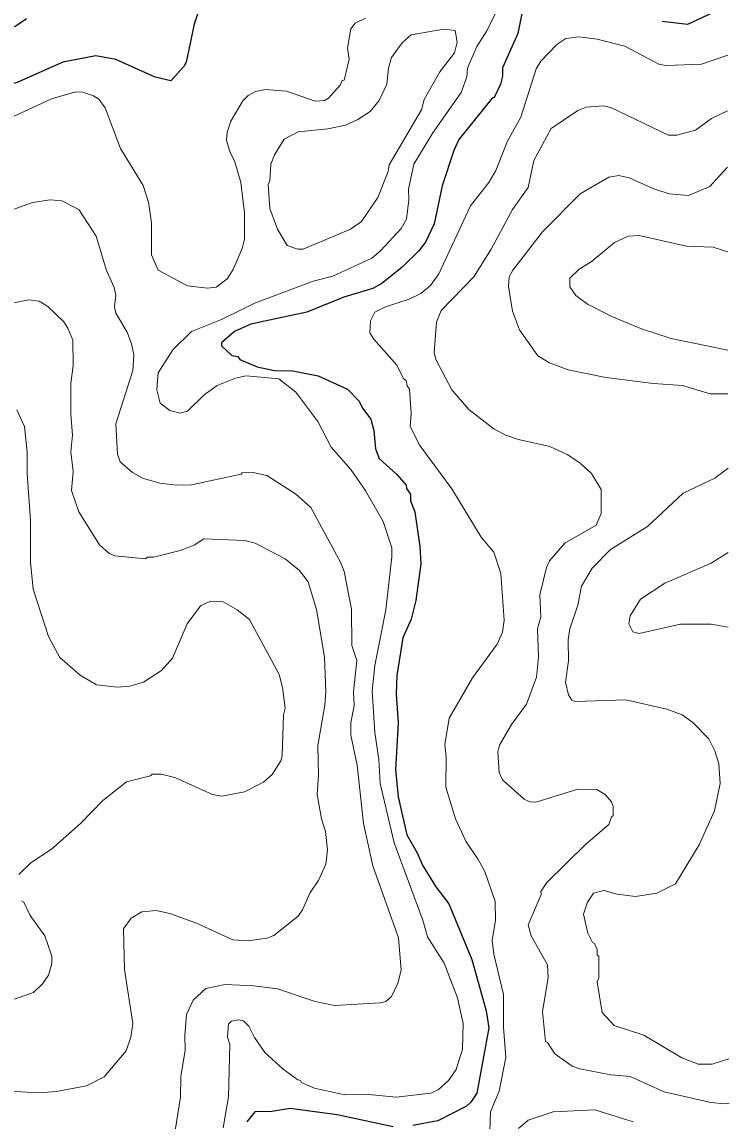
# Model space of a CAD drawing. Extents: x 447.8 to 473.9, y 7733.1 to 7760.8.
# Drawn here: x 472.572 to 473.903, y 7751.643 to 7753.711 of the extents above; entities that cross this region are included whole.
import ezdxf

# ---------------------------------------------------------------- set-up
doc = ezdxf.new("R2010")
doc.units = 0
doc.header["$LTSCALE"] = 0.032
doc.layers.add('1', color=7, linetype='Continuous', lineweight=25)
doc.layers.add('2', color=7, linetype='Continuous', lineweight=13)

msp = doc.modelspace()

# ---------------------------------------------------------------- linework, layer by layer
at = {"layer": '1'}
for points in [[(473.5186, 7753.7548), (473.5053, 7753.6891), (473.4766, 7753.6246), (473.4765, 7753.609), (473.4727, 7753.5938), (473.4609, 7753.5691), (473.4571, 7753.5678), (473.3946, 7753.4901), (473.385, 7753.4691), (473.3627, 7753.4026), (473.3481, 7753.3313), (473.3316, 7753.2967), (473.3191, 7753.2801), (473.2879, 7753.2497), (473.2491, 7753.2188), (473.2326, 7753.2097), (473.178, 7753.1929), (473.1085, 7753.1652), (473.0027, 7753.1427), (472.9724, 7753.1288), (472.9476, 7753.1072), (472.9474, 7753.1019), (472.9673, 7753.0834), (472.9786, 7753.0814), (472.9824, 7753.0761), (473.0149, 7753.0621), (473.0476, 7753.0552), (473.082, 7753.0549), (473.1295, 7753.0449), (473.185, 7753.0203), (473.2066, 7752.9973), (473.2129, 7752.9844), (473.2288, 7752.9637), (473.2344, 7752.9421), (473.2375, 7752.9076), (473.2447, 7752.8896), (473.2777, 7752.8595), (473.2952, 7752.8394), (473.2957, 7752.8333), (473.3032, 7752.8225), (473.3034, 7752.8102), (473.3114, 7752.7895), (473.321, 7752.7244), (473.3226, 7752.6917), (473.3136, 7752.6223), (473.3048, 7752.5875), (473.2889, 7752.5522), (473.2777, 7752.4817), (473.2762, 7752.4464), (473.2801, 7752.3924), (473.2754, 7752.3048), (473.2801, 7752.2531), (473.2963, 7752.1819), (473.3161, 7752.1477), (473.3257, 7752.1249), (473.3511, 7752.0838), (473.3754, 7752.0521), (473.4186, 7751.9469), (473.446, 7751.8507), (473.4508, 7751.8187), (473.428, 7751.6958), (473.4171, 7751.6789), (473.4089, 7751.6715), (473.3549, 7751.6437), (473.3079, 7751.6349)], [(472.9088, 7753.745), (472.8961, 7753.7065), (472.881, 7753.6353), (472.8769, 7753.6269), (472.852, 7753.6004), (472.8228, 7753.6073), (472.749, 7753.6401), (472.711, 7753.6473), (472.6487, 7753.6351), (472.5631, 7753.597), (472.5076, 7753.5821), (472.4669, 7753.5833), (472.4495, 7753.5877), (472.4391, 7753.5922), (472.4305, 7753.5972), (472.4266, 7753.604), (472.4257, 7753.6151), (472.4289, 7753.6242), (472.4527, 7753.6529), (472.4902, 7753.6754), (472.5608, 7753.7035), (472.5805, 7753.7173)], [(473.8814, 7753.7325), (473.8247, 7753.7062), (473.7771, 7753.7115)], [(473.271, 7751.6324), (473.1652, 7751.6548), (473.077, 7751.6667), (473.0424, 7751.6612), (473.0104, 7751.6603), (472.9952, 7751.642)]]:
    msp.add_lwpolyline(points, dxfattribs=at)
at = {"layer": '2'}
for points in [[(473.4895, 7753.7808), (473.4468, 7753.694), (473.4283, 7753.6648), (473.4108, 7753.6239), (473.4092, 7753.6077), (473.3986, 7753.5783), (473.3451, 7753.5022), (473.3095, 7753.4433), (473.2994, 7753.3961), (473.3001, 7753.3762), (473.2956, 7753.3397), (473.2857, 7753.3221), (473.2478, 7753.2809), (473.2304, 7753.2668), (473.1572, 7753.233), (473.1201, 7753.223), (473.0116, 7753.1827), (472.9477, 7753.1511), (472.8914, 7753.1288), (472.8563, 7753.0944), (472.8286, 7753.0509), (472.8257, 7753.0187), (472.8324, 7752.9941), (472.8504, 7752.9802), (472.8699, 7752.975), (472.8838, 7752.9786), (472.9152, 7753.0092), (472.9392, 7753.0269), (472.9742, 7753.0411), (472.9938, 7753.0454), (473.0553, 7753.0396), (473.0875, 7753.0144)], [(472.5577, 7753.5335), (472.6277, 7753.5665), (472.6734, 7753.5793), (472.6862, 7753.5786), (472.7068, 7753.5721), (472.7166, 7753.5657), (472.7286, 7753.5497), (472.7573, 7753.473), (472.7999, 7753.403), (472.8104, 7753.3717), (472.816, 7753.3332), (472.8161, 7753.2726), (472.8286, 7753.244), (472.8836, 7753.2147), (472.9207, 7753.2099), (472.9376, 7753.2121), (472.9584, 7753.228), (472.9699, 7753.2451), (472.9863, 7753.2846), (472.9907, 7753.3025), (472.9907, 7753.3516), (472.9843, 7753.4089), (472.9729, 7753.4478), (472.9633, 7753.467), (472.957, 7753.4879), (472.9584, 7753.5038), (472.9653, 7753.5243), (472.9879, 7753.5628), (472.9979, 7753.5728), (473.0117, 7753.5801), (473.0305, 7753.5841), (473.07, 7753.5808), (473.1238, 7753.5622), (473.1413, 7753.5632), (473.1493, 7753.5675), (473.1708, 7753.5921), (473.175, 7753.6007), (473.1784, 7753.6016), (473.1879, 7753.641), (473.1848, 7753.6616), (473.1912, 7753.6977), (473.1994, 7753.7086), (473.2187, 7753.7181)], [(473.8998, 7753.6479), (473.899, 7753.6476), (473.8512, 7753.6316), (473.7852, 7753.6291), (473.7719, 7753.6312), (473.7069, 7753.6656), (473.6545, 7753.6787), (473.6204, 7753.6827), (473.5958, 7753.6796), (473.5786, 7753.6685), (473.5486, 7753.637), (473.5396, 7753.6229), (473.5108, 7753.5317), (473.4858, 7753.4865), (473.4639, 7753.4317), (473.451, 7753.4089), (473.4161, 7753.3648), (473.357, 7753.2371), (473.3408, 7753.2152), (473.3231, 7753.2004), (473.3011, 7753.1896), (473.2561, 7753.1753), (473.2363, 7753.1649), (473.228, 7753.1486), (473.2266, 7753.126), (473.2343, 7753.1139), (473.2779, 7753.0652), (473.2905, 7753.0394), (473.2954, 7753.0362), (473.297, 7753.0265), (473.3017, 7753.0203), (473.3049, 7752.9745), (473.3026, 7752.9502), (473.3212, 7752.9139), (473.3813, 7752.8328), (473.4365, 7752.7415), (473.4601, 7752.7132), (473.4732, 7752.6734), (473.4797, 7752.5853), (473.4767, 7752.5628), (473.4664, 7752.5403), (473.4203, 7752.4769), (473.3761, 7752.4014), (473.3683, 7752.3517), (473.3707, 7752.3277), (473.3698, 7752.2715), (473.3878, 7752.2116), (473.4074, 7752.1696), (473.431, 7752.1355), (473.443, 7752.1129), (473.4629, 7752.0564), (473.4636, 7752.0212), (473.4573, 7751.9827), (473.4605, 7751.9574), (473.4781, 7751.8812), (473.4781, 7751.8199), (473.483, 7751.7627), (473.47, 7751.6993), (473.454, 7751.6608), (473.4525, 7751.6227)], [(473.9, 7753.5439), (473.8701, 7753.5296), (473.8401, 7753.5071), (473.8048, 7753.4979), (473.7892, 7753.4977), (473.6806, 7753.5499), (473.666, 7753.5529), (473.6342, 7753.5506), (473.6186, 7753.5442), (473.5679, 7753.5104), (473.5357, 7753.45), (473.5246, 7753.3994), (473.4951, 7753.3579), (473.455, 7753.2838), (473.4228, 7753.2312), (473.3614, 7753.1684), (473.3523, 7753.1462), (473.3482, 7753.089), (473.3512, 7753.0758), (473.3813, 7753.0188), (473.4134, 7752.9819), (473.461, 7752.9447), (473.4826, 7752.9334), (473.5067, 7752.9253), (473.5659, 7752.9125), (473.5993, 7752.8968), (473.6227, 7752.8809), (473.6438, 7752.8614), (473.6624, 7752.8311), (473.6625, 7752.7864), (473.6526, 7752.7643), (473.5941, 7752.7301), (473.5651, 7752.6974), (473.5593, 7752.6847), (473.5471, 7752.6331), (473.5487, 7752.5918), (473.5423, 7752.569), (473.5446, 7752.516), (473.5405, 7752.4785), (473.5214, 7752.4276), (473.4935, 7752.3893), (473.471, 7752.3505), (473.4677, 7752.3378), (473.4702, 7752.2987), (473.4764, 7752.285), (473.517, 7752.2485), (473.5282, 7752.2439), (473.539, 7752.2432), (473.6185, 7752.2678), (473.6543, 7752.267), (473.6695, 7752.2577), (473.6817, 7752.2438), (473.6849, 7752.2351), (473.6849, 7752.2178), (473.6818, 7752.2156), (473.6769, 7752.2014), (473.6334, 7752.1643), (473.5602, 7752.0918), (473.5487, 7752.075), (473.5493, 7752.0695), (473.5247, 7752.0123), (473.5307, 7751.992), (473.5614, 7751.937), (473.5622, 7751.9125), (473.5519, 7751.8491), (473.5575, 7751.793), (473.5614, 7751.7909), (473.5749, 7751.7699), (473.6078, 7751.7463), (473.6219, 7751.7412), (473.6805, 7751.7303), (473.7166, 7751.727), (473.7807, 7751.6985), (473.8689, 7751.6781), (473.8956, 7751.6757), (473.9029, 7751.6771)], [(473.9001, 7753.4379), (473.899, 7753.4367), (473.8667, 7753.4014), (473.8265, 7753.3846), (473.7901, 7753.3879), (473.7612, 7753.3969), (473.7152, 7753.4174), (473.6958, 7753.4222), (473.6767, 7753.4189), (473.623, 7753.3875), (473.5516, 7753.3162), (473.4958, 7753.2443), (473.4892, 7753.2313), (473.4877, 7753.213), (473.4953, 7753.1667), (473.5084, 7753.1315), (473.5433, 7753.0829), (473.5649, 7753.0694), (473.6001, 7753.0563), (473.6708, 7753.042), (473.7605, 7753.0305), (473.8154, 7753.0269), (473.8673, 7753.0111), (473.8846, 7753.0111), (473.9008, 7753.0111)], [(472.9181, 7751.8924), (472.9548, 7751.9), (473.0087, 7751.8976), (473.0532, 7751.892), (473.1238, 7751.8683), (473.1603, 7751.8608), (473.2469, 7751.8656), (473.2571, 7751.8682), (473.2679, 7751.8777), (473.2793, 7751.9029), (473.2857, 7751.9273), (473.2809, 7751.9882), (473.2327, 7752.1232), (473.2148, 7752.2032), (473.2032, 7752.3129), (473.1912, 7752.3694), (473.1912, 7752.3922), (473.1976, 7752.4251), (473.196, 7752.4506), (473.2023, 7752.5097), (473.1928, 7752.5378), (473.1926, 7752.6061), (473.1784, 7752.6772), (473.1721, 7752.6933), (473.1155, 7752.7973), (473.0867, 7752.8234), (473.0331, 7752.8576), (473.0071, 7752.8635), (472.9863, 7752.8627), (472.9848, 7752.8604), (472.891, 7752.8403), (472.8638, 7752.8397), (472.8314, 7752.8435), (472.7989, 7752.8526), (472.7801, 7752.8632), (472.757, 7752.8833), (472.7519, 7752.8976), (472.7487, 7752.9546), (472.7806, 7753.0552), (472.7824, 7753.0849), (472.7783, 7753.1056), (472.7699, 7753.1274), (472.7489, 7753.163), (472.7463, 7753.1749), (472.7486, 7753.1971), (472.7454, 7753.2111), (472.7312, 7753.2432), (472.7117, 7753.3079), (472.6794, 7753.3583), (472.6473, 7753.3742), (472.6249, 7753.3765), (472.5919, 7753.371), (472.5253, 7753.3474)], [(473.9004, 7753.2788), (473.8926, 7753.2812), (473.8728, 7753.2874), (473.8228, 7753.2892), (473.7337, 7753.3091), (473.7128, 7753.3077), (473.6874, 7753.2959), (473.6434, 7753.2594), (473.6206, 7753.2457), (473.6034, 7753.2288), (473.6032, 7753.2126), (473.6145, 7753.1962), (473.6363, 7753.18), (473.682, 7753.1568), (473.7381, 7753.1335), (473.794, 7753.1152), (473.9007, 7753.0935)], [(472.5127, 7753.1736), (472.5847, 7753.1881), (472.6046, 7753.1856), (472.6207, 7753.1759), (472.6508, 7753.1467), (472.6587, 7753.1348), (472.6677, 7753.112), (472.6685, 7753.0648), (472.6638, 7753.0306), (472.6638, 7752.9734), (472.667, 7752.9336), (472.6638, 7752.9024), (472.6685, 7752.8655), (472.6654, 7752.8295), (472.6791, 7752.7895), (472.718, 7752.7275), (472.7361, 7752.7111), (472.7466, 7752.7064), (472.8048, 7752.7009), (472.8086, 7752.7039), (472.8196, 7752.7041), (472.8698, 7752.7166), (472.8961, 7752.7265), (472.9142, 7752.7385), (472.9914, 7752.7352), (473.011, 7752.7303), (473.0674, 7752.701), (473.0942, 7752.6792), (473.1105, 7752.6574), (473.1262, 7752.6054), (473.1414, 7752.5162), (473.1438, 7752.4512), (473.1422, 7752.4259), (473.1287, 7752.3496), (473.1303, 7752.2939), (473.128, 7752.2574), (473.1357, 7752.2117), (473.1431, 7752.1879), (473.147, 7752.1537), (473.1439, 7752.1267)], [(473.0875, 7753.0144), (473.1288, 7752.9595), (473.1542, 7752.9111), (473.191, 7752.869), (473.218, 7752.83), (473.2517, 7752.7711)], [(472.5623, 7752.9811), (472.577, 7752.95), (472.5819, 7752.9016), (472.582, 7752.8612), (472.5883, 7752.7728), (472.5884, 7752.6945), (472.5932, 7752.644), (472.6218, 7752.5548), (472.6431, 7752.5154), (472.6818, 7752.482), (472.7124, 7752.4636), (472.7512, 7752.4597), (472.7751, 7752.4613), (472.8008, 7752.4689), (472.835, 7752.4906), (472.8553, 7752.5143), (472.8827, 7752.5784), (472.9081, 7752.6126), (472.927, 7752.6214), (472.9506, 7752.6198), (472.977, 7752.605), (473.0003, 7752.587), (473.0564, 7752.4836), (473.0627, 7752.4586), (473.0676, 7752.4198), (473.0646, 7752.4073), (473.062, 7752.3301), (473.0595, 7752.321), (473.0429, 7752.2954), (473.0268, 7752.2808), (472.991, 7752.2625), (472.948, 7752.2545), (472.9304, 7752.2576), (472.8597, 7752.2895), (472.834, 7752.296), (472.8171, 7752.296), (472.8141, 7752.2929), (472.7688, 7752.2816), (472.7244, 7752.2461), (472.682, 7752.2029), (472.6274, 7752.1546), (472.5897, 7752.1299), (472.5663, 7752.1071)], [(473.9027, 7751.7601), (473.8712, 7751.7502), (473.8447, 7751.7503), (473.8143, 7751.7621), (473.7426, 7751.8046), (473.6868, 7751.8232), (473.6641, 7751.8475), (473.6545, 7751.9053), (473.6577, 7751.9126), (473.6576, 7751.9534), (473.6545, 7751.9556), (473.6544, 7751.9661), (473.6497, 7751.9772), (473.646, 7751.9794), (473.6374, 7751.9969), (473.6289, 7752.0324), (473.6365, 7752.0548), (473.648, 7752.0721), (473.6675, 7752.0771), (473.6922, 7752.0701), (473.727, 7752.066), (473.767, 7752.0721), (473.8021, 7752.0895), (473.8468, 7752.163), (473.8756, 7752.2268), (473.8861, 7752.2781), (473.8837, 7752.3152), (473.8764, 7752.3396), (473.8648, 7752.3623), (473.8346, 7752.3933), (473.8147, 7752.4072), (473.7856, 7752.4179), (473.7089, 7752.4355), (473.6135, 7752.4324), (473.6072, 7752.4349), (473.6008, 7752.4452), (473.5952, 7752.4688), (473.6007, 7752.5089), (473.6, 7752.5484), (473.6033, 7752.5691), (473.6184, 7752.614), (473.6254, 7752.6497), (473.6452, 7752.6834), (473.6801, 7752.7184), (473.7493, 7752.762), (473.8163, 7752.8242), (473.876, 7752.8525), (473.901, 7752.8715)], [(473.2517, 7752.7711), (473.268, 7752.7215), (473.2682, 7752.7049), (473.2567, 7752.6051), (473.2362, 7752.5003), (473.2313, 7752.4518), (473.2361, 7752.374), (473.244, 7752.3235), (473.2465, 7752.2781), (473.2728, 7752.1668), (473.3265, 7752.0214), (473.3355, 7751.9899), (473.3666, 7751.9401), (473.3921, 7751.8751), (473.4027, 7751.8266), (473.4011, 7751.7783), (473.3894, 7751.7404), (473.3747, 7751.7196), (473.3557, 7751.7022), (473.3415, 7751.6956), (473.2761, 7751.6885), (473.2187, 7751.694), (473.1794, 7751.6925), (473.1226, 7751.7052), (473.0981, 7751.7159), (473.0964, 7751.7196), (473.0913, 7751.7206), (473.0634, 7751.7409), (473.0295, 7751.7724), (473.0097, 7751.8005), (472.9989, 7751.822), (472.9889, 7751.8319), (472.9795, 7751.8335), (472.9667, 7751.8313), (472.9605, 7751.8255), (472.9587, 7751.801), (472.9636, 7751.7873), (472.9611, 7751.6888), (472.9506, 7751.6304)], [(473.9013, 7752.7131), (473.8691, 7752.6928), (473.7818, 7752.6554), (473.7361, 7752.6253), (473.7171, 7752.5937), (473.7145, 7752.5786), (473.7218, 7752.5639), (473.7336, 7752.5606), (473.8116, 7752.5781), (473.8695, 7752.5781), (473.9015, 7752.5723)], [(473.1439, 7752.1267), (473.1304, 7752.0959), (473.1143, 7752.0735), (473.1002, 7752.0406), (473.0922, 7752.0289), (473.0463, 7751.9922)], [(472.5709, 7752.0575), (472.5754, 7752.0553), (472.5877, 7752.0297), (472.6148, 7751.9914), (472.6283, 7751.9536), (472.6283, 7751.9394), (472.6219, 7751.9178), (472.6108, 7751.9016), (472.594, 7751.8851), (472.5326, 7751.864)], [(473.0463, 7751.9922), (473.0328, 7751.9875), (472.9981, 7751.982), (472.9687, 7751.9842), (472.9003, 7752.0157), (472.8503, 7752.0337), (472.8244, 7752.0395), (472.7974, 7752.0368), (472.7777, 7752.0251), (472.7632, 7752.0047), (472.7648, 7751.9286), (472.7807, 7751.8267), (472.7768, 7751.8013), (472.7679, 7751.7755), (472.7265, 7751.7264), (472.6935, 7751.7098), (472.6369, 7751.6986), (472.6037, 7751.6965), (472.5595, 7751.6988), (472.4777, 7751.6883), (472.4194, 7751.6587), (472.4102, 7751.6484), (472.4054, 7751.6324)], [(472.8714, 7751.7272), (472.8795, 7751.7767), (472.8786, 7751.8045), (472.8818, 7751.8436), (472.8946, 7751.8704), (472.9181, 7751.8924)], [(472.8577, 7751.6098), (472.8704, 7751.6881), (472.8714, 7751.7272)], [(473.5064, 7751.6294), (473.5251, 7751.6452), (473.5718, 7751.6604), (473.6502, 7751.6643), (473.7227, 7751.6421)]]:
    msp.add_lwpolyline(points, dxfattribs=at)
msp.add_lwpolyline([(473.1904, 7753.3209), (473.2113, 7753.3357), (473.242, 7753.3805), (473.2615, 7753.4295), (473.2635, 7753.4421), (473.3238, 7753.5457), (473.3288, 7753.565), (473.3588, 7753.6173), (473.3862, 7753.6528), (473.3914, 7753.6728), (473.3872, 7753.6948), (473.3662, 7753.6973), (473.3049, 7753.6865), (473.2877, 7753.6718), (473.2674, 7753.6443), (473.2617, 7753.6237), (473.259, 7753.594), (473.2444, 7753.5631), (473.2275, 7753.5428), (473.2042, 7753.5274), (473.1812, 7753.5168), (473.1475, 7753.5096), (473.0921, 7753.5041), (473.0658, 7753.4906), (473.0474, 7753.461), (473.0405, 7753.4431), (473.0388, 7753.4113), (473.0357, 7753.4059), (473.0389, 7753.3602), (473.053, 7753.3211), (473.0713, 7753.2907), (473.091, 7753.2837), (473.1016, 7753.2836)], close=True, dxfattribs=at)

doc.saveas('drawing.dxf')
